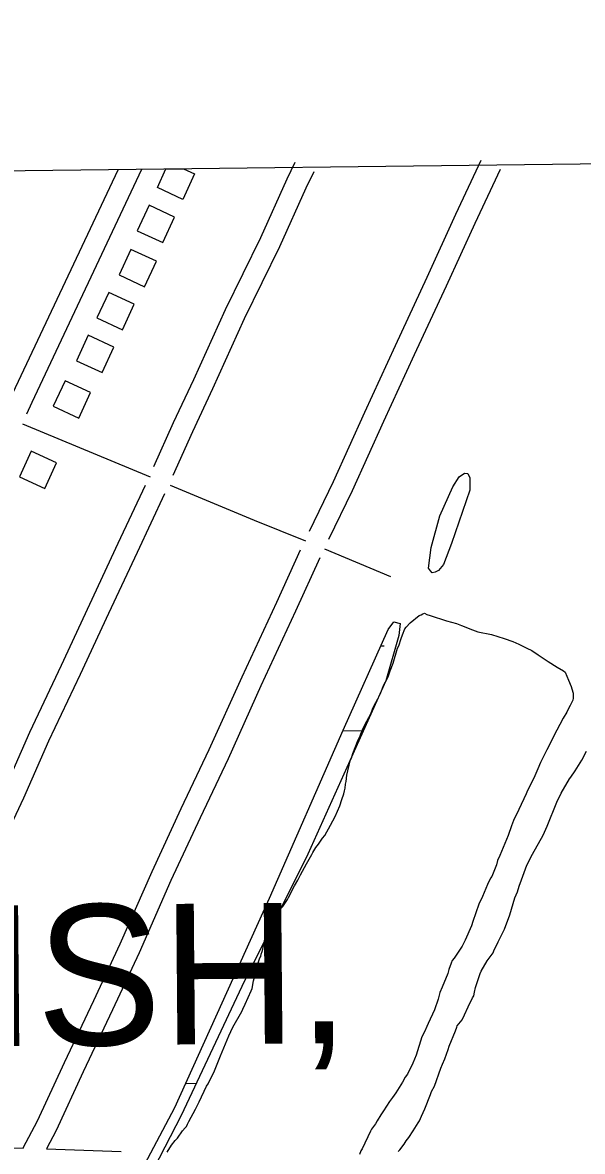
# Model space of a CAD drawing. Extents: x 3704301 to 3742427, y 506229 to 532009.
# Drawn here: x 3722788 to 3723585, y 528609 to 530215 of the extents above; entities that cross this region are included whole.
import ezdxf

# ---------------------------------------------------------------- set-up
doc = ezdxf.new("R2010")
doc.units = 0
for name, color, linetype in [('V-BLDG-OTLN', 7, 'Continuous'), ('V-GRID-FRAM', 7, 'Continuous'), ('V-ROAD-CNTR', 7, 'Continuous'), ('V-SITE-VEGE', 7, 'Continuous'), ('V-TOPO-GNAM-IDEN', 7, 'Continuous'), ('V-WETL-SWMP', 7, 'Continuous')]:
    doc.layers.add(name, color=color, linetype=linetype)

msp = doc.modelspace()

# ---------------------------------------------------------------- linework, layer by layer
at = {"layer": 'V-BLDG-OTLN'}
msp.add_line((3722992.4, 530006.6), (3723017.5, 530006.9), dxfattribs=at)
msp.add_lwpolyline([(3723017.5, 530006.9), (3723033.2, 529999.6), (3723016.5, 529963.3), (3722980.2, 529980.1), (3722992.4, 530006.6)], dxfattribs=at)
for points in [[(3722968.4, 529954.9), (3722951.6, 529918.6), (3722987.9, 529901.8), (3723004.7, 529938.1)], [(3722942.5, 529892), (3722925.7, 529855.7), (3722962, 529838.9), (3722978.8, 529875.3)], [(3722910.9, 529830.9), (3722894.1, 529794.6), (3722930.4, 529777.9), (3722947.2, 529814.2)], [(3722881.8, 529769.9), (3722865.1, 529733.6), (3722901.4, 529716.8), (3722918.2, 529753.1)], [(3722848.8, 529705.2), (3722832.1, 529668.9), (3722868.4, 529652.1), (3722885.2, 529688.4)], [(3722800.6, 529605.1), (3722783.8, 529568.8), (3722820.1, 529552), (3722836.9, 529588.3)]]:
    msp.add_lwpolyline(points, close=True, dxfattribs=at)
at = {"layer": 'V-GRID-FRAM'}
msp.add_lwpolyline([(3708355.7, 529827.8), (3740022.4, 530214.7), (3740252.5, 512033.3), (3708569.9, 511646.2), (3708355.7, 529827.8)], dxfattribs=at)
at = {"layer": 'V-ROAD-CNTR'}
for points in [[(3723175.7, 530015.5), (3723164.3, 529991.9), (3723126.9, 529908.4), (3723076.4, 529806.1), (3723031.4, 529706.5), (3723002.8, 529645.2), (3722974.8, 529582.7)], [(3723440.4, 530018.6), (3723404.5, 529941.5), (3723363.6, 529852.1), (3723318.3, 529754.8), (3723274.6, 529659.9), (3723230.1, 529561.5), (3723195.9, 529491.1)], [(3722923.8, 530004.6), (3722774.3, 529687), (3722767.7, 529673)], [(3722957.6, 530005.9), (3722801.4, 529674.3), (3722794.2, 529657.9)], [(3723202.7, 530002.5), (3723191.5, 529979.2), (3723154, 529895.6), (3723103.5, 529793.3), (3723058.7, 529694), (3723030.1, 529632.7), (3723002.3, 529570.7)], [(3723467.6, 530005.9), (3723431.7, 529928.9), (3723390.9, 529839.6), (3723345.6, 529742.2), (3723301.8, 529647.5), (3723257.3, 529548.7), (3723223.7, 529479.6)], [(3722788.4, 529644.1), (3722970, 529568.7)], [(3722998.5, 529556.8), (3723117.9, 529506.8), (3723190.9, 529477.5)], [(3722962.6, 529556.1), (3722924.1, 529473.8), (3722883.6, 529387), (3722843.2, 529300.1), (3722798.2, 529204.9), (3722762.6, 529124), (3722730.2, 529055.6), (3722676.8, 528943), (3722632.7, 528843.1), (3722591.1, 528752.8), (3722548.3, 528659.8), (3722534.3, 528622.9)], [(3722990.3, 529544.5), (3722951.3, 529461.1), (3722910.8, 529374.3), (3722870.4, 529287.4), (3722825.5, 529192.5), (3722789.9, 529111.5), (3722757.3, 529042.7), (3722704, 528930.5), (3722660, 528830.7), (3722618.3, 528740.3), (3722576, 528648.2), (3722565.8, 528621.4)], [(3723183.3, 529464.2), (3723149.6, 529390), (3723100.1, 529283.9), (3723053.5, 529180.3), (3723013.7, 529096.5), (3722972.1, 529006.6), (3722927, 528904.1), (3722889.2, 528823.4), (3722847.5, 528735.2), (3722809.1, 528652), (3722788.9, 528613.7)], [(3723218.1, 529466.3), (3723311.7, 529427)], [(3723211.3, 529453.2), (3723176.8, 529377.5), (3723127.4, 529271.5), (3723080.8, 529167.7), (3723040.9, 529083.7), (3722999.4, 528994.3), (3722954.3, 528891.7), (3722916.4, 528810.6), (3722874.7, 528722.5), (3722836, 528638.8), (3722822.3, 528612.7)], [(3722564.7, 528621.8), (3722629.1, 528618.8), (3722740.4, 528614.2), (3722789.6, 528613.9)], [(3722822.5, 528612.9), (3722928.6, 528609.2)]]:
    msp.add_lwpolyline(points, dxfattribs=at)
at = {"layer": 'V-SITE-VEGE'}
for p, q in [((3723583.8, 529165.7), (3723590.6, 529178.3)), ((3723574.3, 529150.3), (3723583.8, 529165.7)), ((3723554.8, 529118.9), (3723566.4, 529139.2)), ((3723566.4, 529139.2), (3723568.5, 529141.4)), ((3723568.5, 529141.4), (3723574.3, 529150.3)), ((3723548.6, 529105.7), (3723554.8, 529118.9)), ((3723534.6, 529071.7), (3723548.6, 529105.7)), ((3723513.7, 529032.1), (3723528.9, 529059.1)), ((3723528.9, 529059.1), (3723534.6, 529071.7)), ((3723505.9, 529016.2), (3723513.7, 529032.1)), ((3723498.1, 528995.4), (3723505.9, 529016.2)), ((3723495, 528986.6), (3723498.1, 528995.4)), ((3723492.5, 528978.4), (3723495, 528986.6)), ((3723481.8, 528945.6), (3723488.9, 528969.7)), ((3723488.9, 528969.7), (3723492.5, 528978.4)), ((3723474, 528925.3), (3723481.8, 528945.6)), ((3723465.2, 528907.2), (3723474, 528925.3)), ((3723459.4, 528895.7), (3723462, 528901.2)), ((3723462, 528901.2), (3723465.2, 528907.2)), ((3723449.4, 528880.2), (3723457.9, 528891.8)), ((3723457.9, 528891.8), (3723459.4, 528895.7)), ((3723441, 528865.4), (3723449.4, 528880.2)), ((3723432.8, 528842.4), (3723439.4, 528862.1)), ((3723439.4, 528862.1), (3723441, 528865.4)), ((3723430.3, 528830.4), (3723431.3, 528835.8)), ((3723431.3, 528835.8), (3723432.8, 528842.4)), ((3723422.5, 528815), (3723428.7, 528827.6)), ((3723428.7, 528827.6), (3723430.3, 528830.4)), ((3723413.6, 528796.3), (3723417.3, 528803.5)), ((3723417.3, 528803.5), (3723422.5, 528815)), ((3723406.2, 528785.8), (3723406.7, 528788)), ((3723406.7, 528788), (3723413.6, 528796.3)), ((3723395.4, 528759), (3723404.1, 528780.9)), ((3723404.1, 528780.9), (3723406.2, 528785.8)), ((3723389.2, 528740.9), (3723393.8, 528754.1)), ((3723393.8, 528754.1), (3723395.4, 528759)), ((3723385.6, 528733.2), (3723389.2, 528740.9)), ((3723374.2, 528702), (3723383.5, 528727.8)), ((3723383.5, 528727.8), (3723385.6, 528733.2)), ((3723360.8, 528669.7), (3723368.5, 528689.9)), ((3723368.5, 528689.9), (3723370.1, 528694.3)), ((3723370.1, 528694.3), (3723374.2, 528702)), ((3723353, 528652.6), (3723356.1, 528659.2)), ((3723356.1, 528659.2), (3723360.8, 528669.7)), ((3723344, 528638.3), (3723351.4, 528649.9)), ((3723351.4, 528649.9), (3723353, 528652.6)), ((3723334, 528624), (3723337.7, 528629)), ((3723337.7, 528629), (3723344, 528638.3)), ((3723322.9, 528609.1), (3723325, 528611.3)), ((3723325, 528611.3), (3723331.4, 528619.6)), ((3723331.4, 528619.6), (3723334, 528624))]:
    msp.add_line(p, q, dxfattribs=at)
for points in [[(3723175.4, 528986.8), (3723180.1, 528995.2), (3723183.6, 529002.4), (3723186.6, 529007.9), (3723192.5, 529018), (3723199.7, 529031.5), (3723201.1, 529034.4), (3723205.5, 529041.4), (3723209.2, 529046.4), (3723215, 529054.7), (3723218.2, 529058.5), (3723226.6, 529073.4), (3723232.9, 529085.5), (3723239.6, 529100.8), (3723242.7, 529109.6), (3723245.3, 529117.8), (3723246.3, 529122.2), (3723247.3, 529126), (3723247.7, 529131.4), (3723248.7, 529135.3), (3723249.6, 529144.5), (3723254.6, 529164.8), (3723256.2, 529168.6), (3723258.2, 529175.2), (3723264.9, 529192.1), (3723268.6, 529200.4), (3723269.6, 529203.1), (3723272.2, 529208.6), (3723275.3, 529215.7), (3723283.7, 529231.7), (3723285.8, 529236.6), (3723286.3, 529238.8), (3723288.4, 529243.2), (3723293.6, 529253.1), (3723296.2, 529257.5), (3723297.3, 529259.7), (3723298.8, 529264.1), (3723301.9, 529271.7), (3723304.5, 529277.2), (3723307.1, 529281.1), (3723308.7, 529284.4), (3723311.3, 529292.6), (3723315.4, 529303.5), (3723322, 529324.9), (3723323.6, 529328.2), (3723327.2, 529338.6), (3723328.7, 529344), (3723332.3, 529352.3), (3723333.9, 529355), (3723339.7, 529361.1), (3723352.6, 529371.2), (3723355.3, 529372.3), (3723358, 529374), (3723360.1, 529374.6), (3723363.4, 529373), (3723368.3, 529371.5), (3723391.3, 529363.8), (3723405.6, 529359.8), (3723412.7, 529357.2), (3723428.6, 529351), (3723436.2, 529348.4), (3723455.3, 529344.5), (3723473.4, 529338.9), (3723486, 529334.2), (3723494.2, 529330.6), (3723505.8, 529324.8), (3723512.9, 529321.7), (3723521.7, 529315.4), (3723536, 529305.9), (3723548.7, 529298), (3723558.1, 529292.8), (3723560.3, 529290.6), (3723564.9, 529279.3), (3723568.8, 529270.2), (3723570, 529266.9), (3723571.8, 529261), (3723571.9, 529253.9), (3723571.4, 529251.2), (3723569.9, 529247.9), (3723567.2, 529243.5), (3723564.1, 529237.4), (3723562.5, 529234.1), (3723557.3, 529225.3), (3723543.7, 529199.5), (3723540, 529191.3), (3723534.3, 529180.3), (3723527, 529166), (3723525.4, 529162.2), (3723521.2, 529153.4), (3723515.5, 529140.2), (3723506.6, 529122.6), (3723504.6, 529117.7), (3723494.2, 529095.7), (3723486.9, 529079.8), (3723483.8, 529072.2), (3723479.2, 529058.5), (3723467.2, 529030), (3723464.1, 529022.8), (3723462.6, 529016.8), (3723455.9, 529000.4), (3723454.3, 528997.6)], [(3723454.3, 528997.6), (3723449.6, 528988.8), (3723442.9, 528971.8), (3723437.7, 528960.9), (3723428.9, 528936.2), (3723426.9, 528930.2), (3723418.1, 528909.4), (3723413.9, 528901.1), (3723402.3, 528884), (3723399.6, 528880.7), (3723398.1, 528876.9), (3723395, 528868.1), (3723393.5, 528862.1), (3723385.2, 528842.9), (3723382.1, 528835.2), (3723379.6, 528825.9), (3723374.4, 528810.6), (3723365.6, 528790.9), (3723363.5, 528787), (3723360.4, 528779.3), (3723356.2, 528772.2), (3723348.1, 528745.9), (3723343.4, 528734.9), (3723336.1, 528719), (3723332.9, 528714.6), (3723328.7, 528707.5), (3723319.2, 528692.6), (3723314.5, 528686), (3723310.3, 528680.4), (3723301.8, 528666.7), (3723298.2, 528661.2), (3723292.9, 528652.9), (3723290.3, 528648.5), (3723285, 528640.8), (3723283.4, 528638), (3723271.4, 528612.8), (3723269.8, 528610), (3723267.8, 528604.6)], [(3722993.9, 528608), (3723000.2, 528617.9), (3723005.5, 528624.5), (3723008.7, 528627.9), (3723016.1, 528638.3), (3723019.8, 528642.8), (3723021.4, 528644.4), (3723022.9, 528647.7), (3723025, 528651.6), (3723034.5, 528669.2), (3723039.7, 528679.6), (3723050.1, 528702.1), (3723052.2, 528705.4), (3723055.9, 528712.5), (3723060.6, 528721.3), (3723069.9, 528744.9), (3723074.5, 528756.4), (3723081.8, 528773.4), (3723084.9, 528779.5), (3723087.5, 528786), (3723100.1, 528808), (3723101.7, 528811.3), (3723105.3, 528818.5), (3723113.6, 528837.7), (3723115.2, 528841), (3723117.1, 528851.9), (3723119.1, 528860.1), (3723123.7, 528877.6), (3723125.7, 528884.7), (3723127.3, 528886.3), (3723128, 528889.6), (3723129.1, 528893.3), (3723130.2, 528896.9), (3723131, 528901.5), (3723133.6, 528913.3), (3723134.7, 528916.4), (3723136.7, 528921.3), (3723140.7, 528928.8), (3723142.1, 528933), (3723145.4, 528940), (3723146.6, 528941.8), (3723148.7, 528945.7), (3723151, 528949.2), (3723152.6, 528951), (3723158.5, 528957.3), (3723159.7, 528958.9), (3723165.1, 528967.4), (3723166.9, 528970.5), (3723175.4, 528986.8)]]:
    msp.add_lwpolyline(points, dxfattribs=at)
at = {"layer": 'V-WETL-SWMP'}
for p, q in [((3723298.3, 529328.3), (3723302.7, 529328.3)), ((3723243.8, 529207.5), (3723273.4, 529207.9)), ((3723021.5, 528705.9), (3723035.6, 528706.1))]:
    msp.add_line(p, q, dxfattribs=at)
msp.add_lwpolyline([(3723368.8, 529435), (3723366.1, 529438.7), (3723369.9, 529468.1), (3723382.2, 529513.2), (3723400.4, 529554.3), (3723409.4, 529568.6), (3723417, 529573.7), (3723421.9, 529573.5), (3723424.7, 529567.1), (3723424.5, 529549.5), (3723398.8, 529474), (3723387.1, 529443.8), (3723380, 529435.5), (3723375.6, 529433.1), (3723370.9, 529432.1)], close=True, dxfattribs=at)
msp.add_lwpolyline([(3722736.3, 528107.4), (3722821.3, 528306.4), (3722910.6, 528493.2), (3723004.8, 528671.6), (3723139.6, 528969.5), (3723244.3, 529208.5), (3723308.7, 529351.4), (3723316.7, 529362.4), (3723325.5, 529359.9), (3723323.8, 529342.9), (3723305.2, 529278.3), (3723194, 529031.9), (3723100.3, 528843.6), (3723014.1, 528660.4), (3722920.6, 528479.1), (3722864, 528339), (3722813.3, 528238.3), (3722733.9, 528067)], dxfattribs=at)

# ---------------------------------------------------------------- texts
at = {"layer": 'V-TOPO-GNAM-IDEN'}
msp.add_text('PARISH,', height=200, rotation=0.4872, dxfattribs=at).set_placement((3722184.2, 528754.2))

doc.saveas('drawing.dxf')
